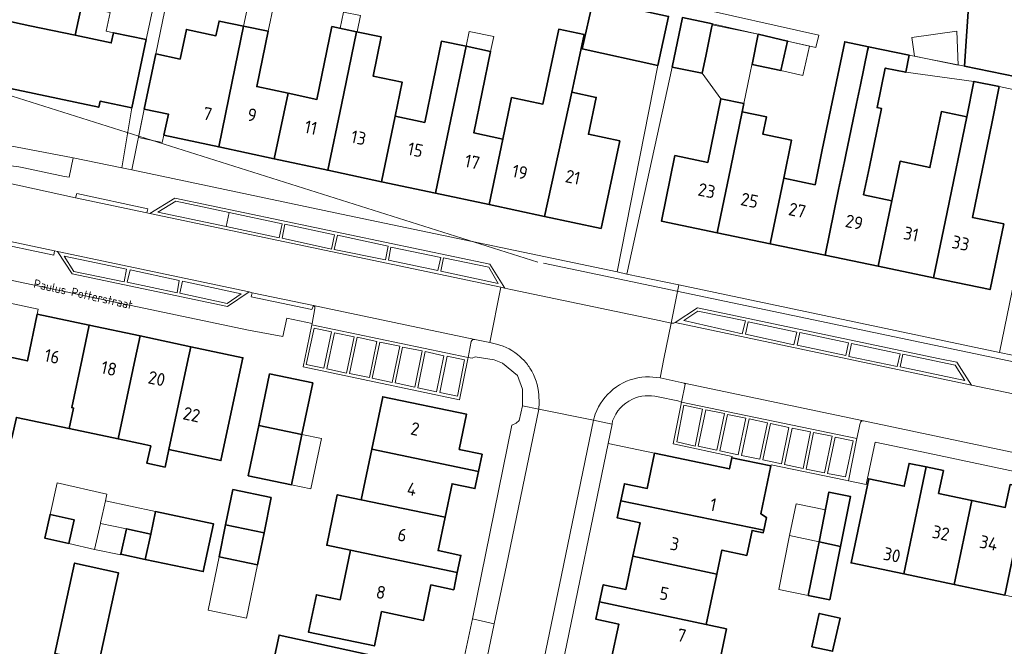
# Model space of a CAD drawing. Header units: metres. Extents: x 149984 to 156489, y 469398 to 478068.
# Tile 302 of 656: x 154083 to 154186, y 471970 to 472035. Entities that reach past the tile are written whole.
import ezdxf
from ezdxf.enums import TextEntityAlignment as Align

# ---------------------------------------------------------------- set-up
doc = ezdxf.new("R2010")
doc.units = ezdxf.units.M
doc.header["$LTSCALE"] = 0.75
for name, color, linetype, lineweight in [('B-WE-GR-BEPLANTING_CULTUUR_HEESTERS-GV', 252, 'Continuous', 18), ('B-WE-KW-KUNSTWERK_DUIKER-G', 6, 'Continuous', 18), ('B-WE-OG-BEBOUWING-GV', 6, 'Continuous', 35), ('B-WE-OG-BEBOUWING-T18', 1, 'Continuous', 18), ('B-WE-OG-BEBOUWING_LUIFEL-GV', 6, 'Continuous', 18), ('B-WE-OG-BEBOUWING_OVERBOUWING-GV', 6, 'Continuous', 18), ('B-WE-OG-TERREIN_ERF-GV', 252, 'Continuous', 18), ('B-WE-OG-TOPOGRAFIE-T18', 7, 'Continuous', 18), ('B-WE-VH-OPENVERHARDING_BETONELEMENT-GV', 252, 'Continuous', 18), ('B-WE-VH-OPENVERHARDING_BETONSTRAATSTEEN-GV', 252, 'Continuous', 18), ('B-WE-VH-OPENVERHARDING_TEGEL-GV', 252, 'Continuous', 18)]:
    doc.layers.add(name, color=color, linetype=linetype, lineweight=lineweight)
doc.styles.add('NLCS-ISO-M500-T18', font='NLCS-ISO.ttf', dxfattribs={"height": 0.9})
doc.styles.add('NLCS-ISO-M750-T18', font='NLCS-ISO.ttf', dxfattribs={"height": 1.35})

msp = doc.modelspace()

# ---------------------------------------------------------------- linework, layer by layer
at = {"layer": 'B-WE-GR-BEPLANTING_CULTUUR_HEESTERS-GV', "flags": 128}
for points in [[(154088.822, 472021.019), (154076.904, 472023.277), (154067.749, 472031.329), (154067.013, 472027.729)], [(154083.678, 472019.972), (154087.923, 472019.065), (154088.411, 472018.976), (154088.822, 472021.019)], [(154149.612, 471990.123), (154157.431, 471988.477), (154157.678, 471989.651), (154157.708, 471989.793), (154151.549, 471991.102), (154152.432, 471995.468), (154152.024, 471995.594), (154149.974, 471996.006)], [(154145.215, 471993.51), (154145.161, 471993.155), (154144.746, 471991.146), (154149.612, 471990.123)]]:
    msp.add_lwpolyline(points, dxfattribs=at)
at = {"layer": 'B-WE-GR-BEPLANTING_CULTUUR_HEESTERS-GV'}
for points in [[(154075.217, 472022.415, 0.0698611), (154083.678, 472019.972)], [(154147.28, 471995.767, 0.2003859), (154145.215, 471993.51)], [(154149.974, 471996.006, 0.1755766), (154147.28, 471995.767)]]:
    msp.add_lwpolyline(points, format="xyb", dxfattribs=at)
at = {"layer": 'B-WE-KW-KUNSTWERK_DUIKER-G', "flags": 128}
for points in [[(154137.387, 472010.111), (154067.186, 472032.268)], [(154190.116, 471999.045), (154137.981, 472010.003)]]:
    msp.add_lwpolyline(points, dxfattribs=at)
at = {"layer": 'B-WE-OG-BEBOUWING-GV', "flags": 128}
for points in [[(154192.519, 472033.604), (154194.701, 472043.437), (154189.184, 472044.505), (154182.999, 472045.702), (154182.004, 472030.574), (154191.526, 472028.623), (154192.203, 472032.109), (154192.494, 472033.609)], [(154090.399, 472040.091), (154078.24, 472042.734), (154076.905, 472036.416), (154084.284, 472034.811), (154089.05, 472033.819)], [(154149.948, 472030.668), (154151.077, 472035.785), (154143.173, 472037.529), (154142.044, 472032.412)], [(154089.05, 472033.819), (154084.284, 472034.811), (154076.905, 472036.416), (154075.48, 472029.67), (154091.506, 472026.286), (154091.64, 472026.922), (154094.967, 472026.221), (154096.471, 472033.364), (154093.036, 472034.085), (154092.809, 472033.01)], [(154105.454, 472028.995), (154106.645, 472034.77), (154104.072, 472035.301), (154103.755, 472033.763), (154100.664, 472034.421), (154100.004, 472031.322), (154097.451, 472031.866), (154096.262, 472026.092), (154098.779, 472025.574), (154098.307, 472023.361), (154104.04, 472022.139)], [(154154.949, 472031.635), (154155.563, 472034.59), (154155.65, 472035.012), (154152.521, 472035.662), (154151.448, 472030.49), (154154.577, 472029.841)], [(154109.827, 472020.906), (154111.286, 472027.752), (154108.023, 472028.447), (154109.218, 472034.239), (154106.645, 472034.77), (154105.454, 472028.995), (154104.04, 472022.139)], [(154111.286, 472027.752), (154109.827, 472020.906), (154115.443, 472019.709), (154116.873, 472026.561), (154118.447, 472034.193), (154115.874, 472034.724), (154114.304, 472027.109)], [(154121.069, 472018.51), (154122.492, 472025.363), (154123.229, 472028.912), (154120.171, 472029.547), (154121.02, 472033.662), (154118.447, 472034.193), (154116.873, 472026.561), (154115.443, 472019.709)], [(154138.105, 472014.88), (154140.953, 472027.859), (154141.161, 472028.837), (154142.235, 472033.886), (154139.593, 472034.448), (154137.93, 472026.622), (154134.663, 472027.305), (154133.755, 472022.963), (154132.322, 472016.112)], [(154160.445, 472033.917), (154159.797, 472030.744), (154162.807, 472030.121), (154163.514, 472033.216)], [(154121.069, 472018.51), (154126.707, 472017.309), (154128.143, 472024.159), (154129.898, 472032.666), (154127.325, 472033.197), (154125.574, 472024.706), (154122.492, 472025.363)], [(154167.425, 472010.828), (154168.848, 472017.682), (154169.457, 472020.615), (154169.602, 472021.316), (154170.72, 472026.699), (154171.123, 472028.639), (154171.866, 472032.218), (154171.95, 472032.624), (154169.486, 472033.135), (154167.139, 472021.827), (154166.385, 472018.195), (154163.108, 472018.878), (154161.68, 472012.025)], [(154133.755, 472022.963), (154130.712, 472023.611), (154132.47, 472032.135), (154129.898, 472032.666), (154128.143, 472024.159), (154126.707, 472017.309), (154132.322, 472016.112)], [(154168.848, 472017.682), (154167.425, 472010.828), (154172.993, 472009.668), (154174.411, 472016.523), (154171.459, 472017.138), (154172.07, 472020.071), (154173.338, 472026.154), (154172.858, 472026.254), (154173.72, 472030.393), (154175.86, 472029.948), (154176.232, 472031.732), (154171.95, 472032.624), (154171.866, 472032.218), (154171.123, 472028.639), (154170.72, 472026.699), (154169.602, 472021.316), (154169.457, 472020.615)], [(154185.641, 472028.448), (154182.994, 472028.992), (154182.236, 472025.302), (154180.185, 472015.32), (154178.776, 472008.463), (154184.673, 472007.235), (154186.107, 472014.087), (154182.831, 472014.769), (154184.883, 472024.758)], [(154140.953, 472027.859), (154138.105, 472014.88), (154144.011, 472013.621), (154145.96, 472022.765), (154142.684, 472023.463), (154143.505, 472027.316)], [(154158.769, 472025.816), (154158.948, 472026.677), (154156.54, 472027.175), (154155.165, 472020.532), (154151.738, 472021.246), (154150.311, 472014.393), (154156.153, 472013.176), (154157.572, 472020.031)], [(154157.572, 472020.031), (154156.153, 472013.176), (154161.68, 472012.025), (154163.108, 472018.878), (154163.935, 472022.845), (154160.927, 472023.472), (154161.306, 472025.288), (154158.769, 472025.816)], [(154172.993, 472009.668), (154178.776, 472008.463), (154180.185, 472015.32), (154182.236, 472025.302), (154179.589, 472025.846), (154178.385, 472019.988), (154175.269, 472020.638), (154174.411, 472016.523)], [(154088.42, 471992.7), (154088.87, 471994.85), (154088.687, 471994.889), (154089.766, 472000), (154090.508, 472003.514), (154085.07, 472004.67), (154084.04, 471999.78), (154081.095, 472000.401), (154081.01, 472000), (154079.392, 471992.375), (154082.43, 471991.73), (154082.89, 471993.87)], [(154088.87, 471994.85), (154088.42, 471992.7), (154093.533, 471991.618), (154093.989, 471993.766), (154095.313, 472000), (154095.82, 472002.385), (154090.508, 472003.514), (154089.766, 472000), (154088.687, 471994.889)], [(154095.313, 472000), (154093.989, 471993.766), (154093.533, 471991.618), (154096.329, 471991.027), (154096.937, 471990.895), (154096.542, 471989.078), (154098.428, 471988.668), (154098.825, 471990.498), (154099.281, 471992.644), (154100.843, 472000), (154101.111, 472001.26), (154095.82, 472002.385)], [(154100.843, 472000), (154099.281, 471992.644), (154098.825, 471990.498), (154104.272, 471989.346), (154104.73, 471991.49), (154106.57, 472000.1), (154101.111, 472001.26)], [(154112.743, 471992.077), (154113.871, 471997.477), (154109.362, 471998.419), (154108.234, 471993.019)], [(154131.194, 471988.222), (154131.569, 471990.017), (154129.184, 471990.515), (154129.952, 471994.191), (154121.181, 471996.024), (154120.039, 471990.553)], [(154108.234, 471993.019), (154107.136, 471987.764), (154111.645, 471986.822), (154112.743, 471992.077)], [(154118.934, 471985.265), (154127.704, 471983.432), (154128.434, 471986.927), (154130.819, 471986.429), (154131.194, 471988.222), (154120.039, 471990.553)], [(154146.078, 471985.148), (154161.019, 471982.079), (154161.302, 471983.421), (154160.718, 471983.8), (154161.768, 471988.79), (154157.678, 471989.651), (154157.431, 471988.477), (154149.612, 471990.123), (154148.835, 471986.437), (154146.45, 471986.939)], [(154178.002, 471988.685), (154176.21, 471989.06), (154175.71, 471986.672), (154171.991, 471987.451), (154171.575, 471985.466), (154170.151, 471978.661), (154175.662, 471977.507)], [(154175.662, 471977.507), (154180.938, 471976.402), (154182.777, 471985.193), (154179.293, 471985.922), (154179.793, 471988.31), (154178.002, 471988.685)], [(154180.938, 471976.402), (154186.221, 471975.296), (154188.56, 471986.475), (154186.761, 471986.852), (154186.262, 471984.464), (154182.777, 471985.193)], [(154109.538, 471985.494), (154105.528, 471986.322), (154104.768, 471982.643), (154108.778, 471981.815)], [(154127.704, 471983.432), (154118.934, 471985.265), (154116.439, 471985.786), (154115.334, 471980.499), (154115.342, 471980.497), (154117.83, 471979.977), (154128.985, 471977.646), (154129.36, 471979.44), (154126.975, 471979.939)], [(154169.033, 471980.389), (154170.078, 471985.615), (154167.835, 471986.063), (154166.795, 471980.861)], [(154161.019, 471982.079), (154146.078, 471985.148), (154145.706, 471983.359), (154148.082, 471982.858), (154147.347, 471979.368), (154156.107, 471977.475), (154156.636, 471979.99), (154159.247, 471979.441), (154159.797, 471982.051), (154160.962, 471981.806)], [(154088.367, 471980.679), (154088.929, 471983.164), (154086.41, 471983.734), (154085.849, 471981.248)], [(154096.93, 471981.67), (154096.368, 471979.031), (154102.42, 471977.75), (154103.5, 471982.73), (154097.43, 471984.02)], [(154108.778, 471981.815), (154104.768, 471982.643), (154104.078, 471979.3), (154108.087, 471978.472)], [(154096.368, 471979.031), (154096.93, 471981.67), (154094.39, 471982.22), (154093.82, 471979.57)], [(154169.033, 471980.389), (154166.795, 471980.861), (154165.674, 471975.257), (154167.917, 471974.809)], [(154117.83, 471979.977), (154116.752, 471974.812), (154114.255, 471975.333), (154113.437, 471971.417), (154120.319, 471969.981), (154121.067, 471973.563), (154125.452, 471972.647), (154126.225, 471976.351), (154128.61, 471975.853), (154128.985, 471977.646)], [(154147.347, 471979.368), (154146.612, 471975.878), (154144.237, 471976.378), (154143.852, 471974.575), (154155.002, 471972.226), (154156.107, 471977.475)], [(154091.507, 471968.208), (154093.558, 471977.634), (154088.97, 471978.633), (154086.918, 471969.202)], [(154157.133, 471971.777), (154155.002, 471972.226), (154143.852, 471974.575), (154143.467, 471972.773), (154145.853, 471972.27), (154145.069, 471968.546), (154155.97, 471966.251)], [(154166.04, 471969.897), (154168.215, 471969.414), (154168.99, 471972.898), (154166.815, 471973.382)], [(154124.455, 471961.067), (154125.293, 471964.926), (154124.109, 471965.183), (154124.718, 471967.979), (154110.354, 471971.104), (154109.792, 471968.525), (154113.945, 471967.621), (154113.057, 471963.537)]]:
    msp.add_lwpolyline(points, close=True, dxfattribs=at)
at = {"layer": 'B-WE-OG-BEBOUWING_LUIFEL-GV', "flags": 128}
for points in [[(154106.645, 472034.77), (154109.218, 472034.239), (154109.796, 472037.038), (154107.223, 472037.569)], [(154089.697, 472036.827), (154089.05, 472033.819), (154092.809, 472033.01), (154093.036, 472034.085), (154092.266, 472034.248), (154092.678, 472036.198)], [(154116.743, 472034.545), (154118.502, 472034.182), (154118.852, 472035.875), (154117.093, 472036.238)], [(154156.54, 472027.175), (154158.948, 472026.677), (154160.445, 472033.917), (154155.63, 472034.913), (154154.577, 472029.841)], [(154129.898, 472032.666), (154132.47, 472032.135), (154132.791, 472033.691), (154130.219, 472034.222)], [(154162.807, 472030.121), (154165.109, 472029.595), (154165.816, 472032.69), (154163.514, 472033.216)], [(154096.262, 472026.092), (154095.651, 472023.123), (154098.143, 472022.592), (154098.307, 472023.361), (154098.779, 472025.574)], [(154082.24, 472005.798), (154081.095, 472000.401), (154084.04, 471999.78), (154085.07, 472004.67), (154085.177, 472005.175)], [(154112.743, 471992.077), (154111.645, 471986.822), (154113.684, 471986.395), (154114.783, 471991.651)], [(154088.367, 471980.679), (154091.059, 471980.071), (154091.668, 471982.772), (154091.682, 471982.832), (154092.202, 471985.131), (154092.363, 471985.845), (154087.153, 471987.022), (154086.41, 471983.734), (154088.929, 471983.164)], [(154091.682, 471982.832), (154091.668, 471982.772), (154094.39, 471982.22), (154096.93, 471981.67), (154097.43, 471984.02), (154092.202, 471985.131)], [(154167.464, 471984.208), (154164.419, 471984.85), (154163.714, 471981.511), (154166.795, 471980.861)], [(154091.059, 471980.071), (154093.803, 471979.49), (154094.39, 471982.22), (154091.668, 471982.772)], [(154166.795, 471980.861), (154163.714, 471981.511), (154162.587, 471975.875), (154165.674, 471975.257)], [(154108.087, 471978.472), (154104.078, 471979.3), (154102.926, 471973.723), (154106.935, 471972.895)]]:
    msp.add_lwpolyline(points, close=True, dxfattribs=at)
at = {"layer": 'B-WE-OG-BEBOUWING_OVERBOUWING-GV', "flags": 128}
msp.add_lwpolyline([(154176.776, 472031.623), (154181.344, 472030.706), (154181.195, 472034.257), (154176.493, 472033.577)], close=True, dxfattribs=at)
at = {"layer": 'B-WE-OG-TERREIN_ERF-GV', "flags": 128}
for points in [[(154100.487, 472046.612), (154097.451, 472031.866), (154100.004, 472031.322), (154100.664, 472034.421), (154103.755, 472033.763), (154104.072, 472035.301), (154106.645, 472034.77), (154109.218, 472034.239), (154108.023, 472028.447), (154111.286, 472027.752), (154114.304, 472027.109), (154115.874, 472034.724), (154118.447, 472034.193), (154121.02, 472033.662), (154120.171, 472029.547), (154123.229, 472028.912), (154122.492, 472025.363), (154125.574, 472024.706), (154127.325, 472033.197), (154129.898, 472032.666), (154132.47, 472032.135), (154130.712, 472023.611), (154133.755, 472022.963), (154134.663, 472027.305), (154137.93, 472026.622), (154139.593, 472034.448), (154142.235, 472033.886), (154141.161, 472028.837), (154140.953, 472027.859), (154143.505, 472027.316), (154142.684, 472023.463), (154145.96, 472022.765), (154144.011, 472013.621), (154138.105, 472014.88), (154132.322, 472016.112), (154126.707, 472017.309), (154121.069, 472018.51), (154115.443, 472019.709), (154109.827, 472020.906), (154104.04, 472022.139), (154098.307, 472023.361), (154098.779, 472025.574), (154096.262, 472026.092), (154094.953, 472019.733), (154116.888, 472015.132), (154145.682, 472009.07), (154149.948, 472030.668), (154142.044, 472032.412), (154143.173, 472037.529)], [(154153.081, 472036.877), (154166.792, 472033.826), (154166.447, 472032.546), (154163.514, 472033.216), (154162.807, 472030.121), (154159.797, 472030.744), (154160.445, 472033.917), (154155.65, 472035.012), (154155.563, 472034.59), (154154.949, 472031.635), (154154.577, 472029.841), (154151.448, 472030.49), (154146.711, 472008.853), (154152.14, 472007.71), (154185.678, 472000.649), (154191.139, 472027.293), (154185.641, 472028.448), (154184.883, 472024.758), (154182.831, 472014.769), (154186.107, 472014.087), (154184.673, 472007.235), (154178.776, 472008.463), (154172.993, 472009.668), (154167.425, 472010.828), (154161.68, 472012.025), (154156.153, 472013.176), (154150.311, 472014.393), (154151.738, 472021.246), (154155.165, 472020.532), (154156.54, 472027.175), (154158.948, 472026.677), (154158.769, 472025.816), (154161.306, 472025.288), (154160.927, 472023.472), (154163.935, 472022.845), (154163.108, 472018.878), (154166.385, 472018.195), (154167.139, 472021.827), (154169.486, 472033.135), (154171.95, 472032.624), (154176.232, 472031.732), (154182.004, 472030.574), (154182.999, 472045.702)], [(154090.399, 472040.091), (154089.05, 472033.819), (154092.809, 472033.01), (154093.036, 472034.085), (154096.471, 472033.364), (154097.568, 472038.574)], [(154076.904, 472023.277), (154088.822, 472021.019), (154093.924, 472019.949), (154094.967, 472026.221), (154091.64, 472026.922), (154091.506, 472026.286), (154075.48, 472029.67)], [(154113.768, 472003.552), (154113.797, 472003.701), (154111.16, 472004.25), (154110.74, 472002.31), (154107.168, 472002.987), (154079.76, 472008.752), (154075.789, 472009.754)], [(154081.095, 472000.401), (154084.04, 471999.78), (154085.07, 472004.67), (154090.508, 472003.514), (154095.82, 472002.385), (154101.111, 472001.26), (154106.57, 472000.1), (154104.73, 471991.49), (154104.272, 471989.346), (154098.825, 471990.498), (154098.428, 471988.668), (154096.542, 471989.078), (154096.937, 471990.895), (154096.329, 471991.027), (154093.533, 471991.618), (154088.42, 471992.7), (154082.89, 471993.87)], [(154129.624, 471968.404), (154130.572, 471972.795), (154134.698, 471993.062), (154135.152, 471993.251), (154135.448, 471993.529), (154135.803, 471995.073), (154135.791, 471996.806), (154135.282, 471998.238), (154133.709, 471999.545), (154132.821, 471999.894), (154130.84, 472000.19), (154130.547, 472000.047), (154130.122, 472000.126), (154130.096, 472000), (154129.205, 471995.707), (154112.856, 471999.138), (154113.034, 472000), (154113.768, 472003.552)], [(154145.069, 471968.546), (154145.853, 471972.27), (154143.467, 471972.773), (154143.852, 471974.575), (154144.237, 471976.378), (154146.612, 471975.878), (154147.347, 471979.368), (154148.082, 471982.858), (154145.706, 471983.359), (154146.078, 471985.148), (154146.45, 471986.939), (154148.835, 471986.437), (154149.612, 471990.123), (154144.746, 471991.146), (154139.967, 471967.995)], [(154194.305, 471986.716), (154178.21, 471990.128), (154172.649, 471991.293), (154171.736, 471986.869), (154169.864, 471987.255), (154169.569, 471987.316), (154161.796, 471988.924), (154161.768, 471988.79), (154160.718, 471983.8), (154161.302, 471983.421), (154161.019, 471982.079), (154160.962, 471981.806), (154159.797, 471982.051), (154159.247, 471979.441), (154156.636, 471979.99), (154156.107, 471977.475), (154155.002, 471972.226), (154157.133, 471971.777), (154155.97, 471966.251)], [(154166.04, 471969.897), (154166.815, 471973.382), (154168.99, 471972.898), (154168.215, 471969.414)]]:
    msp.add_lwpolyline(points, dxfattribs=at)
for points in [[(154175.86, 472029.948), (154173.72, 472030.393), (154172.858, 472026.254), (154173.338, 472026.154), (154172.07, 472020.071), (154171.459, 472017.138), (154174.411, 472016.523), (154175.269, 472020.638), (154178.385, 472019.988), (154179.589, 472025.846), (154182.236, 472025.302), (154182.994, 472028.992)], [(154108.234, 471993.019), (154109.362, 471998.419), (154113.871, 471997.477), (154112.743, 471992.077), (154111.645, 471986.822), (154107.136, 471987.764)], [(154120.039, 471990.553), (154121.181, 471996.024), (154129.952, 471994.191), (154129.184, 471990.515), (154131.569, 471990.017), (154131.194, 471988.222), (154130.819, 471986.429), (154128.434, 471986.927), (154127.704, 471983.432), (154126.975, 471979.939), (154129.36, 471979.44), (154128.985, 471977.646), (154128.61, 471975.853), (154126.225, 471976.351), (154125.452, 471972.647), (154121.067, 471973.563), (154120.319, 471969.981), (154113.437, 471971.417), (154114.255, 471975.333), (154116.752, 471974.812), (154117.83, 471979.977), (154115.342, 471980.497), (154115.334, 471980.499), (154116.439, 471985.786), (154118.934, 471985.265)], [(154186.221, 471975.296), (154180.938, 471976.402), (154175.662, 471977.507), (154170.151, 471978.661), (154171.575, 471985.466), (154171.991, 471987.451), (154175.71, 471986.672), (154176.21, 471989.06), (154178.002, 471988.685), (154179.793, 471988.31), (154179.293, 471985.922), (154182.777, 471985.193), (154186.262, 471984.464), (154186.761, 471986.852), (154188.56, 471986.475), (154190.363, 471986.098), (154189.864, 471983.71), (154193.564, 471982.936), (154191.724, 471974.144)], [(154109.538, 471985.494), (154108.778, 471981.815), (154108.087, 471978.472), (154104.078, 471979.3), (154104.768, 471982.643), (154105.528, 471986.322)], [(154169.033, 471980.389), (154167.917, 471974.809), (154165.674, 471975.257), (154166.795, 471980.861), (154167.835, 471986.063), (154170.078, 471985.615)], [(154086.41, 471983.734), (154088.929, 471983.164), (154088.367, 471980.679), (154085.849, 471981.248)], [(154096.368, 471979.031), (154093.82, 471979.57), (154094.39, 471982.22), (154096.93, 471981.67), (154097.43, 471984.02), (154103.5, 471982.73), (154102.42, 471977.75)], [(154086.918, 471969.202), (154088.97, 471978.633), (154093.558, 471977.634), (154091.507, 471968.208), (154089.838, 471960.54), (154085.25, 471961.539)], [(154113.057, 471963.537), (154113.945, 471967.621), (154109.792, 471968.525), (154110.354, 471971.104), (154124.718, 471967.979), (154124.109, 471965.183), (154125.293, 471964.926), (154124.455, 471961.067), (154123.616, 471957.207), (154122.436, 471957.454), (154121.82, 471954.664), (154107.472, 471957.802), (154108.015, 471960.356), (154112.168, 471959.452)]]:
    msp.add_lwpolyline(points, close=True, dxfattribs=at)
at = {"layer": 'B-WE-VH-OPENVERHARDING_BETONELEMENT-GV', "flags": 128}
for points in [[(154096.523, 472015.238), (154096.616, 472015.66), (154089.198, 472017.288), (154089.081, 472016.815)], [(154079.946, 472012.741), (154079.833, 472012.303), (154086.815, 472010.843), (154086.867, 472011.282)], [(154113.945, 472005.553), (154107.545, 472006.908), (154107.424, 472006.48), (154113.785, 472005.137)]]:
    msp.add_lwpolyline(points, close=True, dxfattribs=at)
at = {"layer": 'B-WE-VH-OPENVERHARDING_BETONSTRAATSTEEN-GV', "flags": 128}
for points in [[(154079.61, 472012.774), (154079.946, 472012.741), (154086.867, 472011.282), (154087.183, 472011.216), (154107.21, 472006.979), (154107.545, 472006.908), (154113.945, 472005.553), (154130.803, 472002.025), (154132.397, 472001.695), (154133.542, 472007.476), (154096.826, 472015.174), (154096.523, 472015.238), (154089.081, 472016.815), (154080.471, 472018.715)], [(154133.963, 472007.373), (154133.542, 472007.476), (154132.397, 472001.695), (154133.078, 472001.537), (154133.436, 472001.432)], [(154149.076, 471998.107), (154149.774, 471998.057), (154150.174, 471997.996), (154150.584, 472000), (154151.347, 472003.727), (154150.276, 472003.957), (154134.574, 472007.254), (154133.963, 472007.373)], [(154113.945, 472005.553), (154114.091, 472005.415), (154114.101, 472005.241), (154113.797, 472003.701), (154113.768, 472003.552), (154130.122, 472000.126), (154130.448, 472001.799)], [(154130.803, 472002.025), (154113.945, 472005.553)], [(154246.536, 471983.859), (154236.422, 471985.99), (154209.989, 471991.546), (154209.687, 471991.608), (154206.737, 471992.235), (154204.77, 471992.646), (154201.8, 471993.27), (154201.407, 471993.351), (154186.26, 471996.505), (154182.734, 471997.25), (154169.749, 472000), (154151.773, 472003.807), (154151.61, 472003.705), (154151.347, 472003.727), (154150.584, 472000), (154150.174, 471997.996)], [(154150.174, 471997.996), (154152.685, 471997.459), (154171.456, 471993.509), (154196.851, 471988.14), (154245.75, 471977.906), (154247.078, 471977.485), (154248.262, 471976.981), (154249.022, 471976.671), (154249.449, 471976.469), (154250.371, 471975.992), (154251.276, 471975.468), (154254.601, 471980.861), (154252.761, 471981.922)], [(154137.511, 471996.21), (154137.524, 471995.375), (154137.493, 471994.729), (154143.234, 471993.567), (154143.397, 471994.193), (154143.752, 471994.973)]]:
    msp.add_lwpolyline(points, dxfattribs=at)
for points in [[(154133.542, 472007.476), (154133.963, 472007.373), (154132.398, 472009.88), (154099.47, 472016.802), (154096.826, 472015.174)], [(154099.57, 472016.482), (154105.129, 472015.298), (154110.68, 472014.116), (154110.361, 472012.656), (154104.822, 472013.83), (154097.69, 472015.341)], [(154104.822, 472013.83), (154105.129, 472015.298), (154099.57, 472016.482), (154097.69, 472015.341)], [(154105.129, 472015.298), (154104.822, 472013.83), (154110.361, 472012.656), (154110.68, 472014.116)], [(154110.965, 472014.065), (154110.663, 472012.622), (154115.832, 472011.464), (154116.134, 472012.958)], [(154110.965, 472014.065), (154116.134, 472012.958), (154115.832, 472011.464), (154110.663, 472012.622)], [(154116.453, 472012.907), (154116.118, 472011.43), (154121.488, 472010.34), (154121.757, 472011.766)], [(154116.453, 472012.907), (154121.757, 472011.766), (154121.488, 472010.34), (154116.118, 472011.43)], [(154087.183, 472011.216), (154088.712, 472008.869), (154104.959, 472005.452), (154107.21, 472006.979)], [(154122.042, 472011.682), (154121.773, 472010.306), (154126.959, 472009.232), (154127.261, 472010.591)], [(154122.042, 472011.682), (154127.261, 472010.591), (154126.959, 472009.232), (154121.773, 472010.306)], [(154094.418, 472009.349), (154087.872, 472010.726), (154088.896, 472009.131), (154094.166, 472008.04)], [(154087.872, 472010.726), (154094.418, 472009.349), (154094.166, 472008.04), (154088.896, 472009.131)], [(154127.547, 472010.558), (154132.263, 472009.584), (154133.27, 472007.872), (154127.278, 472009.148)], [(154127.547, 472010.558), (154127.278, 472009.148), (154133.27, 472007.872), (154132.263, 472009.584)], [(154099.922, 472008.175), (154094.77, 472009.282), (154094.485, 472008.007), (154099.687, 472006.899)], [(154094.77, 472009.282), (154099.922, 472008.175), (154099.687, 472006.899), (154094.485, 472008.007)], [(154100.241, 472008.107), (154106.384, 472006.798), (154104.94, 472005.791), (154099.973, 472006.849)], [(154100.241, 472008.107), (154099.973, 472006.849), (154104.94, 472005.791), (154106.384, 472006.798)], [(154169.749, 472000), (154182.734, 471997.25), (154181.206, 471999.63), (154179.439, 472000), (154154.077, 472005.312), (154151.773, 472003.807)], [(154159.1, 472003.957), (154158.777, 472002.62), (154152.648, 472004.003), (154154.139, 472004.966)], [(154159.1, 472003.957), (154154.139, 472004.966), (154152.648, 472004.003), (154158.777, 472002.62)], [(154130.122, 472000.126), (154113.768, 472003.552), (154113.034, 472000), (154112.856, 471999.138), (154129.205, 471995.707), (154130.096, 472000)], [(154114.03, 472003.194), (154115.848, 472002.812), (154115.038, 471999.008), (154113.19, 471999.406)], [(154114.03, 472003.194), (154113.19, 471999.406), (154115.038, 471999.008), (154115.848, 472002.812)], [(154164.472, 472002.782), (154164.171, 472001.471), (154159.12, 472002.56), (154159.403, 472003.869)], [(154164.472, 472002.782), (154159.403, 472003.869), (154159.12, 472002.56), (154164.171, 472001.471)], [(154116.153, 472002.705), (154118.185, 472002.292), (154117.406, 471998.504), (154115.359, 471998.963)], [(154116.153, 472002.705), (154115.359, 471998.963), (154117.406, 471998.504), (154118.185, 472002.292)], [(154117.726, 471998.459), (154119.789, 471998.031), (154120.583, 472001.788), (154118.505, 472002.247)], [(154117.726, 471998.459), (154118.505, 472002.247), (154120.583, 472001.788), (154119.789, 471998.031)], [(154169.88, 472001.665), (154169.593, 472000.333), (154164.495, 472001.405), (154164.785, 472002.741)], [(154169.88, 472001.665), (154164.785, 472002.741), (154164.495, 472001.405), (154169.593, 472000.333)], [(154120.094, 471997.954), (154120.873, 472001.743), (154122.966, 472001.315), (154122.171, 471997.527)], [(154120.094, 471997.954), (154122.171, 471997.527), (154122.966, 472001.315), (154120.873, 472001.743)], [(154122.477, 471997.481), (154124.554, 471997.038), (154125.318, 472000.811), (154123.256, 472001.223)], [(154122.477, 471997.481), (154123.256, 472001.223), (154125.318, 472000.811), (154124.554, 471997.038)], [(154175.265, 472000.506), (154170.178, 472001.581), (154169.902, 472000.239), (154174.957, 471999.204)], [(154175.265, 472000.506), (154174.957, 471999.204), (154169.902, 472000.239), (154170.178, 472001.581)], [(154124.844, 471996.962), (154125.639, 472000.75), (154127.579, 472000.322), (154126.815, 471996.549)], [(154124.844, 471996.962), (154126.815, 471996.549), (154127.579, 472000.322), (154125.639, 472000.75)], [(154127.151, 471996.458), (154127.915, 472000.261), (154129.732, 471999.894), (154128.999, 471996.106)], [(154127.151, 471996.458), (154128.999, 471996.106), (154129.732, 471999.894), (154127.915, 472000.261)], [(154181.024, 471999.329), (154182.028, 471997.737), (154175.279, 471999.147), (154175.573, 472000.468)], [(154175.279, 471999.147), (154182.028, 471997.737), (154181.024, 471999.329), (154175.573, 472000.468)], [(154152.432, 471995.468), (154170.757, 471991.661), (154171.109, 471993.278), (154171.119, 471993.327), (154171.142, 471993.369), (154171.176, 471993.418), (154171.236, 471993.467), (154171.341, 471993.513), (154171.401, 471993.515), (154171.456, 471993.509), (154152.685, 471997.459), (154152.792, 471997.345)], [(154143.234, 471993.567), (154137.493, 471994.729), (154134.131, 471978.4), (154132.853, 471972.3), (154131.941, 471967.939), (154130.698, 471962.047), (154129.654, 471957.138), (154128.402, 471951.195), (154127.559, 471947.212), (154126.354, 471941.433), (154132.088, 471940.249), (154133.23, 471945.71), (154137.351, 471965.307), (154137.354, 471965.32), (154139.884, 471977.368)], [(154157.678, 471989.651), (154161.768, 471988.79), (154161.796, 471988.924), (154169.569, 471987.316), (154169.864, 471987.255), (154170.757, 471991.661), (154152.432, 471995.468), (154151.549, 471991.102), (154157.708, 471989.793)], [(154154.625, 471994.743), (154152.671, 471995.141), (154151.94, 471991.318), (154153.844, 471990.876)], [(154154.625, 471994.743), (154153.844, 471990.876), (154151.94, 471991.318), (154152.671, 471995.141)], [(154156.899, 471994.271), (154156.114, 471990.44), (154154.155, 471990.848), (154154.951, 471994.67)], [(154156.899, 471994.271), (154154.951, 471994.67), (154154.155, 471990.848), (154156.114, 471990.44)], [(154159.147, 471993.777), (154158.352, 471989.973), (154156.431, 471990.39), (154157.227, 471994.175)], [(154159.147, 471993.777), (154157.227, 471994.175), (154156.431, 471990.39), (154158.352, 471989.973)], [(154161.401, 471993.307), (154159.476, 471993.705), (154158.687, 471989.896), (154160.616, 471989.491)], [(154161.401, 471993.307), (154160.616, 471989.491), (154158.687, 471989.896), (154159.476, 471993.705)], [(154163.652, 471992.822), (154161.722, 471993.23), (154160.932, 471989.43), (154162.873, 471989.021)], [(154163.652, 471992.822), (154162.873, 471989.021), (154160.932, 471989.43), (154161.722, 471993.23)], [(154165.909, 471992.351), (154163.974, 471992.743), (154163.181, 471988.949), (154165.128, 471988.544)], [(154165.909, 471992.351), (154165.128, 471988.544), (154163.181, 471988.949), (154163.974, 471992.743)], [(154168.163, 471991.891), (154166.233, 471992.277), (154165.442, 471988.474), (154167.377, 471988.078)], [(154168.163, 471991.891), (154167.377, 471988.078), (154165.442, 471988.474), (154166.233, 471992.277)], [(154170.367, 471991.421), (154168.489, 471991.808), (154167.694, 471988.016), (154169.576, 471987.644)], [(154167.694, 471988.016), (154168.489, 471991.808), (154170.367, 471991.421), (154169.576, 471987.644)], [(154130.572, 471972.795), (154129.624, 471968.404), (154131.941, 471967.939), (154132.853, 471972.3)]]:
    msp.add_lwpolyline(points, close=True, dxfattribs=at)
at = {"layer": 'B-WE-VH-OPENVERHARDING_BETONSTRAATSTEEN-GV'}
for points in [[(154130.448, 472001.799, -0.3428106), (154130.803, 472002.025)], [(154133.436, 472001.432, -0.1178217), (154135.779, 472000)], [(154135.779, 472000, -0.0541444), (154136.581, 471999.009)], [(154136.581, 471999.009, -0.1266212), (154137.511, 471996.21)], [(154145.95, 471997.273, -0.1394497), (154149.076, 471998.107)], [(154143.752, 471994.973, -0.1365055), (154145.95, 471997.273)]]:
    msp.add_lwpolyline(points, format="xyb", dxfattribs=at)
at = {"layer": 'B-WE-VH-OPENVERHARDING_TEGEL-GV', "flags": 128}
for points in [[(154097.568, 472038.574), (154096.471, 472033.364), (154094.967, 472026.221), (154093.924, 472019.949), (154094.953, 472019.733), (154096.262, 472026.092), (154097.451, 472031.866), (154100.487, 472046.612), (154109.108, 472044.725), (154120.314, 472042.273), (154120.583, 472043.542), (154100.305, 472047.827), (154099.603, 472047.979), (154099.218, 472046.411)], [(154132.452, 472041.252), (154132.086, 472039.881), (154143.173, 472037.529), (154151.077, 472035.785), (154149.948, 472030.668), (154145.682, 472009.07), (154146.711, 472008.853), (154151.448, 472030.49), (154152.521, 472035.662), (154155.65, 472035.012), (154160.445, 472033.917), (154163.514, 472033.216), (154166.447, 472032.546), (154166.792, 472033.826), (154153.081, 472036.877), (154149.892, 472037.553), (154146.763, 472038.216), (154134.997, 472040.713)], [(154137.493, 471994.729), (154135.803, 471995.073), (154135.448, 471993.529), (154135.152, 471993.251), (154134.698, 471993.062), (154130.572, 471972.795), (154132.853, 471972.3), (154134.131, 471978.4)]]:
    msp.add_lwpolyline(points, close=True, dxfattribs=at)
for points in [[(154191.526, 472028.623), (154182.004, 472030.574), (154176.232, 472031.732), (154175.86, 472029.948), (154182.994, 472028.992), (154185.641, 472028.448), (154191.139, 472027.293), (154185.678, 472000.649), (154187.018, 472000.367)], [(154096.523, 472015.238), (154096.826, 472015.174), (154099.47, 472016.802), (154132.398, 472009.88), (154133.963, 472007.373), (154134.574, 472007.254), (154150.276, 472003.957), (154151.347, 472003.727), (154152.14, 472007.71), (154146.711, 472008.853), (154145.682, 472009.07), (154116.888, 472015.132), (154094.953, 472019.733), (154093.924, 472019.949), (154088.822, 472021.019), (154088.411, 472018.976), (154087.923, 472019.065), (154083.678, 472019.972)], [(154080.471, 472018.715), (154089.081, 472016.815), (154089.198, 472017.288), (154096.616, 472015.66), (154096.523, 472015.238)], [(154113.797, 472003.701), (154114.101, 472005.241), (154114.091, 472005.415), (154113.945, 472005.553), (154113.785, 472005.137), (154107.424, 472006.48), (154107.545, 472006.908), (154107.21, 472006.979), (154104.959, 472005.452), (154088.712, 472008.869), (154087.183, 472011.216), (154086.867, 472011.282), (154086.815, 472010.843), (154079.833, 472012.303), (154079.946, 472012.741), (154079.61, 472012.774), (154077.315, 472011.363)], [(154075.789, 472009.754), (154079.76, 472008.752), (154107.168, 472002.987), (154110.74, 472002.31), (154111.16, 472004.25), (154113.797, 472003.701)], [(154187.018, 472000.367), (154185.678, 472000.649), (154152.14, 472007.71), (154151.347, 472003.727), (154151.61, 472003.705), (154151.773, 472003.807), (154154.077, 472005.312), (154179.439, 472000), (154181.206, 471999.63), (154182.734, 471997.25), (154186.26, 471996.505)], [(154132.397, 472001.695), (154130.803, 472002.025)], [(154130.448, 472001.799), (154130.122, 472000.126), (154130.547, 472000.047), (154130.84, 472000.19), (154132.821, 471999.894), (154133.709, 471999.545), (154135.282, 471998.238), (154135.791, 471996.806), (154135.803, 471995.073), (154137.493, 471994.729), (154137.524, 471995.375), (154137.511, 471996.21)], [(154133.436, 472001.432), (154133.078, 472001.537), (154132.397, 472001.695)], [(154150.174, 471997.996), (154149.774, 471998.057), (154149.076, 471998.107)], [(154149.974, 471996.006), (154152.024, 471995.594), (154152.432, 471995.468), (154152.792, 471997.345), (154152.685, 471997.459), (154150.174, 471997.996)], [(154143.752, 471994.973), (154143.397, 471994.193), (154143.234, 471993.567), (154145.161, 471993.155), (154145.215, 471993.51)], [(154138.557, 471963.576), (154139.038, 471963.492), (154139.648, 471966.446), (154139.967, 471967.995), (154144.746, 471991.146), (154145.161, 471993.155), (154143.234, 471993.567), (154139.884, 471977.368), (154137.354, 471965.32), (154137.351, 471965.307)], [(154252.338, 471974.709), (154251.868, 471975.061), (154251.276, 471975.468), (154250.371, 471975.992), (154249.449, 471976.469), (154249.022, 471976.671), (154248.262, 471976.981), (154245.22, 471975.456), (154198.668, 471985.281), (154196.851, 471988.14), (154171.456, 471993.509), (154171.401, 471993.515), (154171.341, 471993.513), (154171.236, 471993.467), (154171.176, 471993.418), (154171.142, 471993.369), (154171.119, 471993.327), (154171.109, 471993.278), (154170.757, 471991.661)], [(154170.757, 471991.661), (154169.864, 471987.255), (154171.736, 471986.869), (154172.649, 471991.293), (154178.21, 471990.128), (154194.305, 471986.716), (154193.858, 471984.527), (154195.418, 471984.158), (154196.814, 471983.828), (154201.208, 471982.79), (154221.225, 471978.567), (154252.658, 471971.884)]]:
    msp.add_lwpolyline(points, dxfattribs=at)
at = {"layer": 'B-WE-VH-OPENVERHARDING_TEGEL-GV'}
for points in [[(154083.678, 472019.972, -0.0698611), (154075.217, 472022.415)], [(154130.803, 472002.025, 0.3428106), (154130.448, 472001.799)], [(154135.779, 472000, 0.1178217), (154133.436, 472001.432)], [(154136.581, 471999.009, 0.0541444), (154135.779, 472000)], [(154137.511, 471996.21, 0.1266212), (154136.581, 471999.009)], [(154149.076, 471998.107, 0.1394497), (154145.95, 471997.273)], [(154145.95, 471997.273, 0.1365055), (154143.752, 471994.973)], [(154145.215, 471993.51, -0.2003859), (154147.28, 471995.767)], [(154147.28, 471995.767, -0.1755766), (154149.974, 471996.006)]]:
    msp.add_lwpolyline(points, format="xyb", dxfattribs=at)

# ---------------------------------------------------------------- texts
at = {"layer": 'B-WE-OG-BEBOUWING-T18', "style": 'NLCS-ISO-M750-T18'}
for s, rotation, p in [('7', 348, (154102.874, 472025.601)), ('9', 348, (154107.53, 472025.485)), ('11', 348, (154113.677, 472024.175)), ('13', 348, (154118.663, 472023.113)), ('15', 348, (154124.606, 472021.846)), ('17', 348, (154130.55, 472020.58)), ('19', 348, (154135.536, 472019.517)), ('21', 348, (154141.065, 472018.986)), ('23', 348.3, (154155.059, 472017.571)), ('25', 348.3, (154159.533, 472016.558)), ('27', 348.3, (154164.525, 472015.518)), ('29', 348.3, (154170.475, 472014.279)), ('31', 348.3, (154176.425, 472013.039)), ('33', 348.2, (154181.601, 472012.083)), ('16', 348, (154086.628, 472000.249)), ('18', 348, (154092.572, 471998.986)), ('20', 348, (154097.559, 471997.926)), ('22', 348, (154101.212, 471994.168)), ('2', 348.3, (154124.568, 471992.673)), ('4', 348.3, (154124.231, 471986.369)), ('1', 348.2, (154155.736, 471984.746)), ('6', 348.3, (154123.231, 471981.578)), ('32', 348.2, (154179.536, 471981.784)), ('3', 348.2, (154151.703, 471980.641)), ('34', 348.2, (154184.527, 471980.74)), ('30', 348.2, (154174.412, 471979.495)), ('8', 348.3, (154120.999, 471975.583)), ('5', 348.2, (154150.61, 471975.45)), ('7', 348.2, (154152.438, 471971.082))]:
    msp.add_text(s, height=1.35, rotation=rotation, dxfattribs=at).set_placement(p, align=Align.MIDDLE)
at = {"layer": 'B-WE-OG-TOPOGRAFIE-T18', "style": 'NLCS-ISO-M500-T18'}
msp.add_text('Paulus Potterstraat', height=0.9, rotation=347.5, dxfattribs=at).set_placement((154089.868, 472006.752), align=Align.MIDDLE)

doc.saveas('drawing.dxf')
